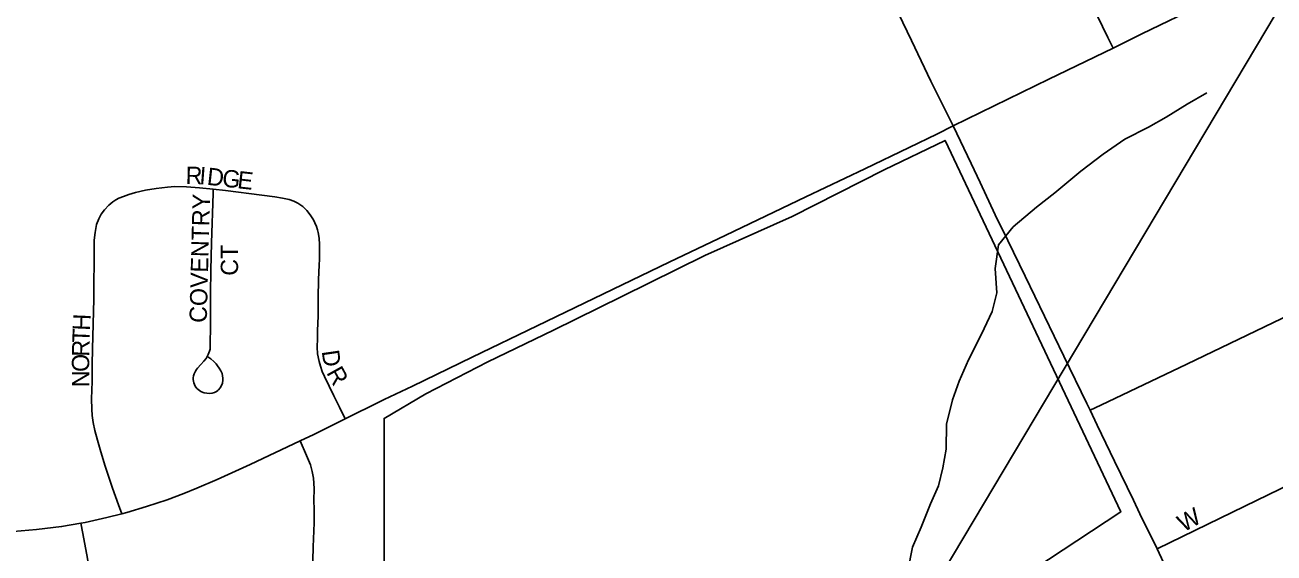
# Model space of a CAD drawing. Extents: x 1443599 to 1910620, y 1028088 to 1361369.
# Drawn here: x 1653715 to 1657317, y 1295055 to 1296576 of the extents above; entities that cross this region are included whole.
import ezdxf

# ---------------------------------------------------------------- set-up
doc = ezdxf.new("R2010")
doc.units = 0
for name, color, linetype in [('GM_X_City_Street', 7, 'Continuous'), ('GM_X_City_Street_Text', 7, 'Continuous'), ('GM_X_Corporation', 7, 'Continuous'), ('GM_X_Minor_River', 7, 'Continuous'), ('GM_X_Rail_Line', 7, 'Continuous'), ('GM_X_State_Route', 7, 'Continuous')]:
    doc.layers.add(name, color=color, linetype=linetype)

msp = doc.modelspace()

# ---------------------------------------------------------------- linework, layer by layer
at = {"layer": 'GM_X_City_Street'}
for points in [[(1656852.5, 1296509.4), (1656837.3, 1296540.4), (1656792.3, 1296632.7), (1656741.4, 1296735.4), (1656686.4, 1296846.2), (1656647.5, 1296924.5), (1656618.4, 1296983.2), (1656608.6, 1297004.6), (1656605, 1297017.1), (1656604.3, 1297026.9), (1656605.8, 1297037.9), (1656609.5, 1297049), (1656615.9, 1297058.5), (1656623.8, 1297066.4), (1656631.2, 1297071.2), (1656650.7, 1297081.2), (1656693.8, 1297101.1), (1656858.2, 1297177.6), (1656994.8, 1297246.5), (1657018.7, 1297258.5)], [(1656852.5, 1296509.4), (1656935.6, 1296550.1), (1657115.5, 1296637.4), (1657281.5, 1296715.6)], [(1656391.5, 1296285), (1656667.3, 1296420.1), (1656852.5, 1296509.4)], [(1653993.9, 1295167.5), (1653984.7, 1295193.5), (1653967.6, 1295241.8), (1653946.5, 1295305), (1653933.6, 1295346), (1653923.8, 1295380), (1653916.3, 1295407.8), (1653911.2, 1295431.2), (1653908.9, 1295450.5), (1653907.8, 1295469.3), (1653907.2, 1295498.8), (1653908.3, 1295548.9), (1653908.9, 1295597.8), (1653910, 1295643.2), (1653913.4, 1295786), (1653913.9, 1295847.4), (1653914.4, 1295876.4), (1653914.4, 1295922.4), (1653914.9, 1295955.7), (1653916.9, 1295978), (1653921.2, 1296000.9), (1653927.5, 1296017.4), (1653934.8, 1296031), (1653943.9, 1296043), (1653957, 1296057.2), (1653968.4, 1296066.3), (1653976.9, 1296072), (1653986, 1296077.1), (1653999.1, 1296082.3), (1654014.4, 1296088), (1654033.8, 1296093.6), (1654062.7, 1296099.9), (1654093.4, 1296105.1), (1654125.9, 1296109), (1654147.5, 1296110.8), (1654181, 1296109.6), (1654217.8, 1296107.3), (1654257.5, 1296102.7)], [(1654242.4, 1295620), (1654251.1, 1295613.7), (1654259.3, 1295606.2), (1654265.9, 1295599.6), (1654270.2, 1295594), (1654274.9, 1295587.7), (1654279.7, 1295579.9), (1654283.1, 1295571.5), (1654284.7, 1295565.5), (1654285.6, 1295558.3), (1654285.6, 1295553), (1654284.1, 1295543.9), (1654281.6, 1295537.3), (1654277.8, 1295530.4), (1654273.4, 1295525.1), (1654270.6, 1295522.5), (1654267.1, 1295519.7), (1654261.8, 1295516.9), (1654254.6, 1295515.3), (1654246.4, 1295514.7), (1654239.6, 1295515), (1654231.7, 1295516.3), (1654223.6, 1295519.1), (1654218.9, 1295521.9), (1654213.3, 1295526.3), (1654210.7, 1295529.1), (1654206, 1295535.7), (1654203.6, 1295540.2), (1654201.6, 1295544.8), (1654200.7, 1295549.5), (1654200.1, 1295554.5), (1654200, 1295559.4), (1654201, 1295565.1), (1654202.6, 1295570.5), (1654206.3, 1295578.9), (1654209.5, 1295583.3), (1654212.6, 1295587.1), (1654222.3, 1295597.7), (1654230.7, 1295607.2), (1654237, 1295615.6), (1654243.3, 1295626.3), (1654247.1, 1295636), (1654248.6, 1295641.9), (1654249.2, 1295648.8), (1654249.5, 1295715.6), (1654250.1, 1295770.1), (1654250.1, 1295802.4), (1654251.3, 1295869.5), (1654253.2, 1295948.7), (1654257.2, 1296090.4), (1654257.5, 1296102.7)], [(1654257.5, 1296102.7), (1654292.7, 1296098.7), (1654397.7, 1296085.8), (1654435.8, 1296080.7), (1654457.4, 1296077.3), (1654476.7, 1296073.4), (1654489.8, 1296068.8), (1654502.1, 1296062.5), (1654515.7, 1296053.3), (1654527.5, 1296042), (1654537.5, 1296029), (1654546.7, 1296014.8), (1654551.2, 1296005.7), (1654555.8, 1295995.5), (1654558.6, 1295985.8), (1654560.4, 1295978.4), (1654562.8, 1295962.2), (1654563.8, 1295943.2), (1654564.3, 1295923.9), (1654563.8, 1295908.5), (1654563.3, 1295877.5), (1654562.7, 1295870.9), (1654560.4, 1295798.8), (1654559.9, 1295737.9), (1654558.8, 1295695.3), (1654558.2, 1295672.5), (1654557.6, 1295648.1), (1654558.8, 1295628.3), (1654562.8, 1295606.6), (1654566.8, 1295593.2), (1654572.3, 1295577.8), (1654578.8, 1295562.8), (1654606, 1295507.7), (1654622, 1295475.3), (1654638.5, 1295441.6)], [(1656786.7, 1295465.9), (1656817.6, 1295480.7), (1657065.5, 1295599.1), (1657412.8, 1295765.5), (1657555.4, 1295835.2), (1657675.9, 1295894.1), (1657678.1, 1295895.1)], [(1656979.2, 1295066.3), (1657196.7, 1295172.8), (1657369, 1295256.4), (1657480.9, 1295310.6), (1657681.8, 1295406.5), (1657870.4, 1295496.4)], [(1654542.9, 1294935), (1654543.2, 1294952.8), (1654546.4, 1295072.2), (1654548.4, 1295141.2), (1654548.4, 1295180.8), (1654548.3, 1295206.2), (1654548.4, 1295241), (1654546.7, 1295270.4), (1654543.3, 1295289.8), (1654537.8, 1295308.7), (1654526.4, 1295335.9), (1654508.9, 1295378.2)], [(1653902.9, 1294558.9), (1653903.1, 1294577.3), (1653904.5, 1294669.1), (1653905.2, 1294737.8), (1653906.5, 1294825.4), (1653907.9, 1294895.5), (1653907.9, 1294933.4), (1653907.9, 1294950.9), (1653906.5, 1294971.2), (1653902.2, 1294997.2), (1653895.2, 1295038.5), (1653881.9, 1295110.7), (1653876.3, 1295140.9)]]:
    msp.add_lwpolyline(points, dxfattribs=at)
at = {"layer": 'GM_X_Corporation'}
msp.add_lwpolyline([(1656581.5, 1294979.9), (1656874.4, 1295172.9), (1656368.1, 1296243.6), (1656192.4, 1296158.8), (1655926.9, 1296024.6), (1655675.6, 1295912.2), (1655436.2, 1295793.6), (1655239.1, 1295696.4), (1655050, 1295605.1), (1654871, 1295513.7), (1654750.3, 1295442.5), (1654749.3, 1294354.9)], dxfattribs=at)
at = {"layer": 'GM_X_Minor_River'}
msp.add_lwpolyline([(1657122.5, 1296380.8), (1657066, 1296347.8), (1657005.4, 1296310.8), (1656955, 1296281.7), (1656886.5, 1296246.9), (1656823.9, 1296203.9), (1656759.1, 1296155), (1656684.1, 1296092.2), (1656631.4, 1296051.1), (1656564.5, 1295994.2), (1656521.7, 1295942.9), (1656512.4, 1295874.9), (1656517.1, 1295804.6), (1656504.1, 1295750.7), (1656473, 1295685.2), (1656435.7, 1295611.7), (1656408.6, 1295550), (1656389.6, 1295496.2), (1656372.3, 1295426.4), (1656371, 1295354.2), (1656362, 1295300.3), (1656349.1, 1295248.4), (1656326.1, 1295196.7), (1656298.9, 1295129), (1656273.9, 1295071.3), (1656260.7, 1295003.4)], dxfattribs=at)
at = {"layer": 'GM_X_Rail_Line'}
msp.add_lwpolyline([(1655840.8, 1294125.2), (1657409.2, 1296756.2), (1657593.3, 1297028.4), (1657725.4, 1297200.6), (1657844.3, 1297334.3), (1657983.9, 1297461.5), (1658200.1, 1297623), (1658330.1, 1297707.9), (1658519, 1297818.7), (1659668.6, 1298377.1), (1659977.9, 1298523.5), (1660112, 1298578.3), (1660266.7, 1298637.1), (1660354.2, 1298674.1), (1660695, 1298831.5), (1661308.1, 1299127.1), (1661770.7, 1299357), (1661928.1, 1299448.7), (1662089.6, 1299545.9), (1662245.6, 1299648.5), (1662416.7, 1299770.3), (1662652.6, 1299954.9), (1662816.3, 1300093.3), (1662986, 1300250.7)], dxfattribs=at)
at = {"layer": 'GM_X_State_Route'}
for points in [[(1656391.5, 1296285), (1656331.5, 1296405), (1656327.1, 1296414.1), (1656270.8, 1296531.3), (1656207.5, 1296664.3), (1656151.7, 1296780.4), (1656015.8, 1297060.2), (1655994.9, 1297104.3), (1655956.3, 1297185.7), (1655919.6, 1297262.7), (1655864, 1297378.2), (1655803.9, 1297501.5)], [(1656344, 1296261.9), (1656391.5, 1296285)], [(1657174.9, 1294662.3), (1657096, 1294823), (1657064.7, 1294886.9), (1657034.6, 1294948.2), (1656979.2, 1295066.3), (1656929.7, 1295167.7), (1656911.1, 1295206.8), (1656856.2, 1295319.2), (1656806.9, 1295423.5), (1656786.7, 1295465.9), (1656777.2, 1295485.8), (1656710.1, 1295622.3), (1656599.3, 1295852.8), (1656549.1, 1295955), (1656512.8, 1296029.4), (1656469, 1296122.3), (1656443, 1296177.2), (1656391.5, 1296285)], [(1654740.6, 1295492.2), (1654750.3, 1295497), (1654832.4, 1295535.7), (1655004.3, 1295618.9), (1655191.7, 1295709.7), (1655354.9, 1295788.1), (1655572.2, 1295892.5), (1655735.4, 1295970.8), (1655966.2, 1296081), (1656136.2, 1296161.3), (1656264.6, 1296223.2), (1656344, 1296261.9)], [(1653681.5, 1295116.6), (1653748.5, 1295122.4), (1653820.7, 1295130.9), (1653876.3, 1295140.9), (1653888.3, 1295143), (1653950.7, 1295156.7), (1653993.9, 1295167.5), (1654008.6, 1295171.2), (1654065.6, 1295188.6), (1654124.5, 1295207.9), (1654172.8, 1295226.3), (1654210.5, 1295241.8), (1654269.4, 1295266.9), (1654364, 1295309.5), (1654508.9, 1295378.2), (1654547.5, 1295396.5), (1654638.5, 1295441.6), (1654740.6, 1295492.2)]]:
    msp.add_lwpolyline(points, dxfattribs=at)

# ---------------------------------------------------------------- texts
at = {"layer": 'GM_X_City_Street_Text'}
for s, rotation, p in [('R', 358.8101, (1654177.8, 1296118.2)), ('I', 355.6683, (1654216.6, 1296117.4)), ('D', 353.6936, (1654238.1, 1296115.8)), ('G', 353.4957, (1654281.8, 1296111)), ('E', 353.5349, (1654325.6, 1296106)), ('COVENTRY', 88.5124, (1654239, 1295717.3)), ('CT', 90, (1654329.4, 1295853.6)), ('H', 87.5949, (1653902.4, 1295694.6)), ('R', 88.9557, (1653900.3, 1295620.1)), ('T', 87.7312, (1653901, 1295659.4)), ('D', 278.3125, (1654570.4, 1295636.1)), ('O', 89.9563, (1653900.2, 1295576.4)), ('R', 299.0091, (1654582.9, 1295574.3)), ('N', 89.9781, (1653900.2, 1295532.4)), ('W', 28.6091, (1657055.5, 1295113.8))]:
    msp.add_text(s, height=50, rotation=rotation, dxfattribs=at).set_placement(p)

doc.saveas('drawing.dxf')
